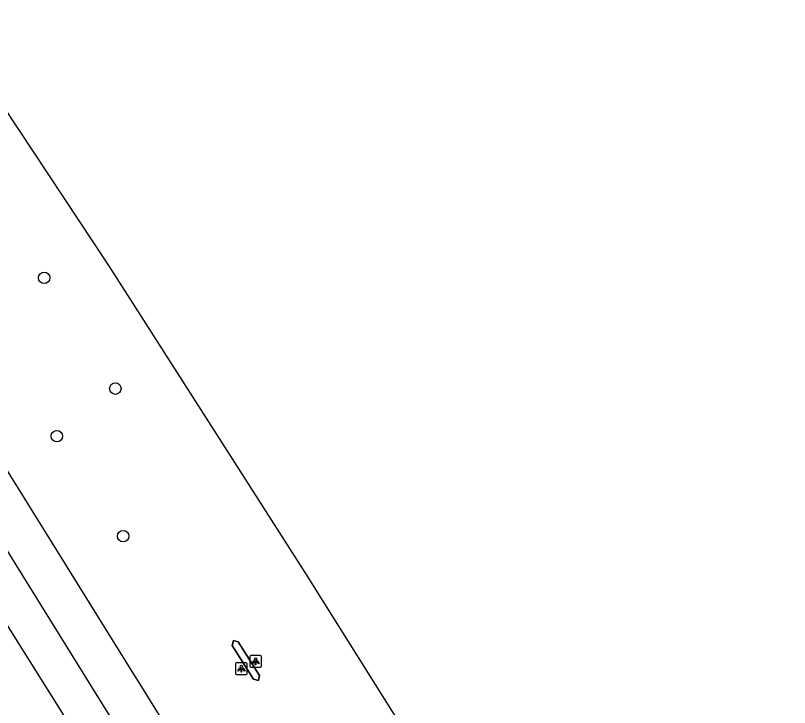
# Model space of a CAD drawing. Extents: x 156651 to 158072, y 387631 to 388990.
# Drawn here: x 157779.2 to 157845, y 388893.7 to 388952.6 of the extents above; entities that cross this region are included whole.
import ezdxf

# ---------------------------------------------------------------- set-up
doc = ezdxf.new("R2010")
doc.units = 0
for name, color, linetype in [('IMGEO_Berm_groen', 7, 'Continuous'), ('IMGEO_Boom', 7, 'Continuous'), ('IMGEO_Lichtpunt', 7, 'Continuous'), ('IMGEO_Pijler', 7, 'Continuous'), ('IMGEO_Rijbaan_regionaal_gesloten', 7, 'Continuous')]:
    doc.layers.add(name, color=color, linetype=linetype)

msp = doc.modelspace()

# ---------------------------------------------------------------- linework, layer by layer
at = {"layer": 'IMGEO_Berm_groen'}
msp.add_lwpolyline([(157799.42, 388896.11), (157797.61, 388898.99), (157797.71, 388899.41), (157798.12, 388899.31), (157799.93, 388896.43), (157799.83, 388896.01), (157799.42, 388896.11)], dxfattribs=at)
at = {"layer": 'IMGEO_Boom'}
for centre in [(157781.606, 388930.257), (157787.658, 388920.839), (157782.684, 388916.786), (157788.328, 388908.283)]:
    msp.add_circle(centre, 0.489, dxfattribs=at)
at = {"layer": 'IMGEO_Lichtpunt'}
for p, q in [((157799.095, 388898.04), (157799.095, 388897.233)), ((157799.095, 388898.04), (157799.095, 388897.233)), ((157799.997, 388898.135), (157799.189, 388898.135)), ((157799.997, 388898.135), (157799.189, 388898.135)), ((157800.091, 388897.233), (157800.091, 388898.04)), ((157800.091, 388897.233), (157800.091, 388898.04)), ((157797.884, 388897.416), (157797.884, 388896.609)), ((157797.884, 388897.416), (157797.884, 388896.609)), ((157798.786, 388897.511), (157797.978, 388897.511)), ((157798.786, 388897.511), (157797.978, 388897.511)), ((157798.88, 388896.609), (157798.88, 388897.416)), ((157798.88, 388896.609), (157798.88, 388897.416)), ((157799.189, 388897.139), (157799.997, 388897.139)), ((157799.189, 388897.139), (157799.997, 388897.139)), ((157797.978, 388896.515), (157798.786, 388896.515)), ((157797.978, 388896.515), (157798.786, 388896.515))]:
    msp.add_line(p, q, dxfattribs=at)
for points in [[(157798.258, 388897.08), (157798.297, 388897.052), (157798.109, 388896.79), (157798.071, 388896.817), (157798.258, 388897.08)], [(157798.47, 388897.052), (157798.508, 388897.079), (157798.695, 388896.817), (157798.656, 388896.789), (157798.47, 388897.052)], [(157799.469, 388897.704), (157799.508, 388897.676), (157799.32, 388897.414), (157799.282, 388897.441), (157799.469, 388897.704)], [(157799.571, 388897.656), (157799.618, 388897.656), (157799.618, 388897.334), (157799.571, 388897.334), (157799.571, 388897.656)], [(157799.681, 388897.676), (157799.719, 388897.703), (157799.906, 388897.441), (157799.867, 388897.413), (157799.681, 388897.676)], [(157798.36, 388897.032), (157798.407, 388897.032), (157798.407, 388896.71), (157798.36, 388896.71), (157798.36, 388897.032)]]:
    msp.add_lwpolyline(points, dxfattribs=at)
for centre in [(157799.594, 388897.838), (157798.383, 388897.214)]:
    msp.add_circle(centre, 0.0994, dxfattribs=at)
for centre, start, end in [((157799.189, 388898.04), 90, 180), ((157799.189, 388898.04), 90, 180), ((157799.997, 388898.04), 0, 90), ((157799.997, 388898.04), 0, 90), ((157797.978, 388897.416), 90, 180), ((157797.978, 388897.416), 90, 180), ((157798.786, 388897.416), 0, 90), ((157798.786, 388897.416), 0, 90), ((157799.189, 388897.233), 180, 270), ((157799.189, 388897.233), 180, 270), ((157799.997, 388897.233), 270, 0), ((157799.997, 388897.233), 270, 360), ((157797.978, 388896.609), 180, 270), ((157797.978, 388896.609), 180, 270), ((157798.786, 388896.609), 270, 0), ((157798.786, 388896.609), 270, 360)]:
    msp.add_arc(centre, 0.0946, start, end, dxfattribs=at)
at = {"layer": 'IMGEO_Pijler'}
msp.add_lwpolyline([(157798.12, 388899.31), (157797.71, 388899.41), (157797.61, 388898.99), (157799.42, 388896.11), (157799.83, 388896.01), (157799.93, 388896.43)], close=True, dxfattribs=at)
at = {"layer": 'IMGEO_Rijbaan_regionaal_gesloten'}
for points in [[(157773.225, 388952.576), (157778.094, 388944.889), (157787.134, 388931.218), (157804.044, 388904.798), (157804.565, 388903.97), (157812.081, 388892.017), (157820.283, 388878.972), (157820.942, 388877.924), (157840.176, 388846.292), (157847.773, 388833.578), (157848.412, 388832.504)], [(157759.693, 388944.021), (157761.361, 388941.424), (157769.538, 388928.136), (157789.072, 388896.763), (157789.601, 388895.91), (157797.05, 388883.898), (157805.142, 388870.85), (157805.808, 388869.777), (157822.659, 388842.861), (157834.34, 388823.935), (157835.009, 388822.849), (157843.475, 388809.111), (157844.186, 388807.958), (157847.228, 388803.021), (157852.195, 388794.486), (157857.922, 388784.942), (157861.794, 388778.251), (157895.228, 388720.848), (157908.692, 388698.925), (157923.285, 388675.533), (157960.608, 388615.002), (157968.423, 388602.502)], [(157756.722, 388942.143), (157772.262, 388916.961), (157785.715, 388895.328), (157802.809, 388867.842), (157803.887, 388866.108), (157822.646, 388835.943), (157831.327, 388821.937), (157841.224, 388805.971), (157844.7, 388800.363), (157863.155, 388769.061), (157885.977, 388729.332), (157894.738, 388714.704), (157900.93, 388704.679), (157924.338, 388666.762), (157935.064, 388649.5), (157965.382, 388600.443)], [(157893.873, 388708.795), (157870.73, 388748.23), (157861.197, 388765.04), (157855.432, 388774.93), (157838.212, 388803.95), (157837.471, 388805.145), (157828.95, 388818.9), (157828.282, 388819.996), (157820.601, 388832.617), (157814.44, 388842.454), (157809.82, 388850.121), (157799.686, 388866.482), (157799.012, 388867.574), (157790.965, 388880.609), (157783.538, 388892.639), (157783.003, 388893.506), (157753.64, 388940.195)]]:
    msp.add_lwpolyline(points, dxfattribs=at)

doc.saveas('drawing.dxf')
